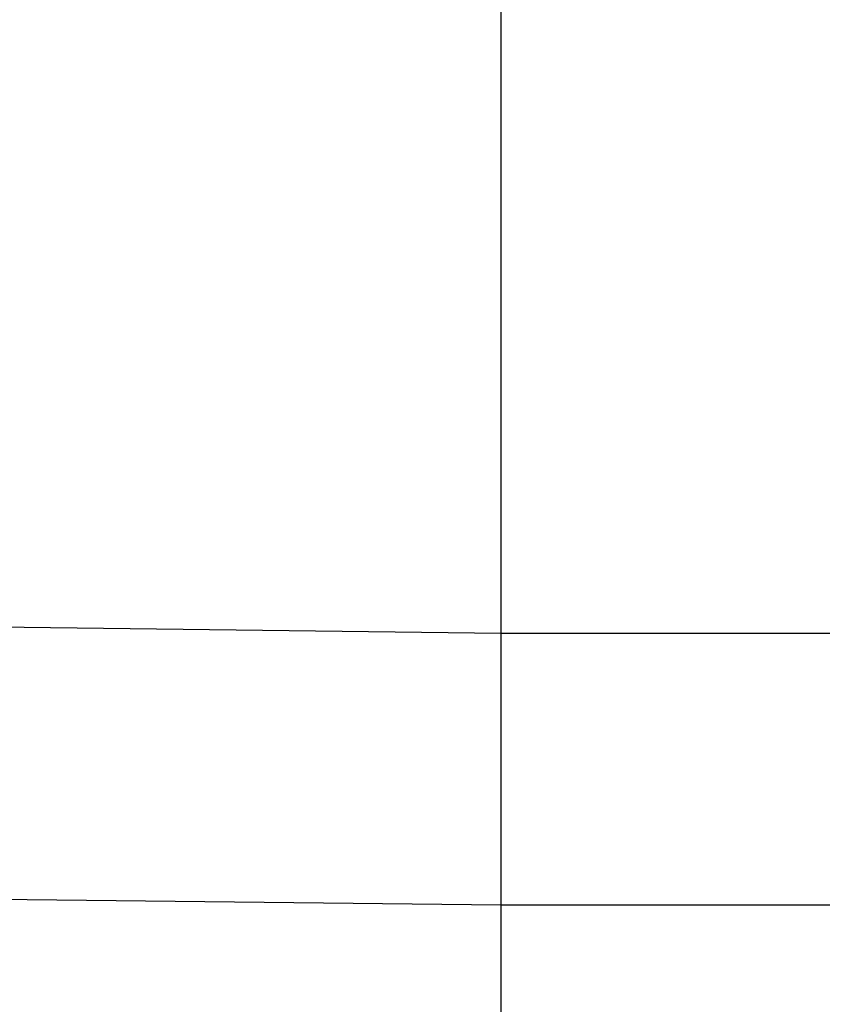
# Model space of a CAD drawing. Extents: x -270 to 272, y -152 to 146.
# Tile 933 of 1056: x 229.53 to 230.59, y -11.19 to -9.88. Entities that reach past the tile are written whole.
import ezdxf

# ---------------------------------------------------------------- set-up
doc = ezdxf.new("R2010")
doc.units = 0
doc.layers.get('0').update_dxf_attribs({"linetype": 'CONTINUOUS'})

msp = doc.modelspace()

# ---------------------------------------------------------------- linework, layer by layer
for p, q in [((230.168, -10.6946), (230.168, -9.0546)), ((228.568, -10.6747), (230.168, -10.6946)), ((230.168, -10.6946), (232.718, -10.6946)), ((230.168, -11.0546), (230.168, -10.6946)), ((230.168, -11.0546), (228.568, -11.0362)), ((232.718, -11.0546), (230.168, -11.0546)), ((230.168, -12.6946), (230.168, -11.0546))]:
    msp.add_line(p, q)

doc.saveas('drawing.dxf')
